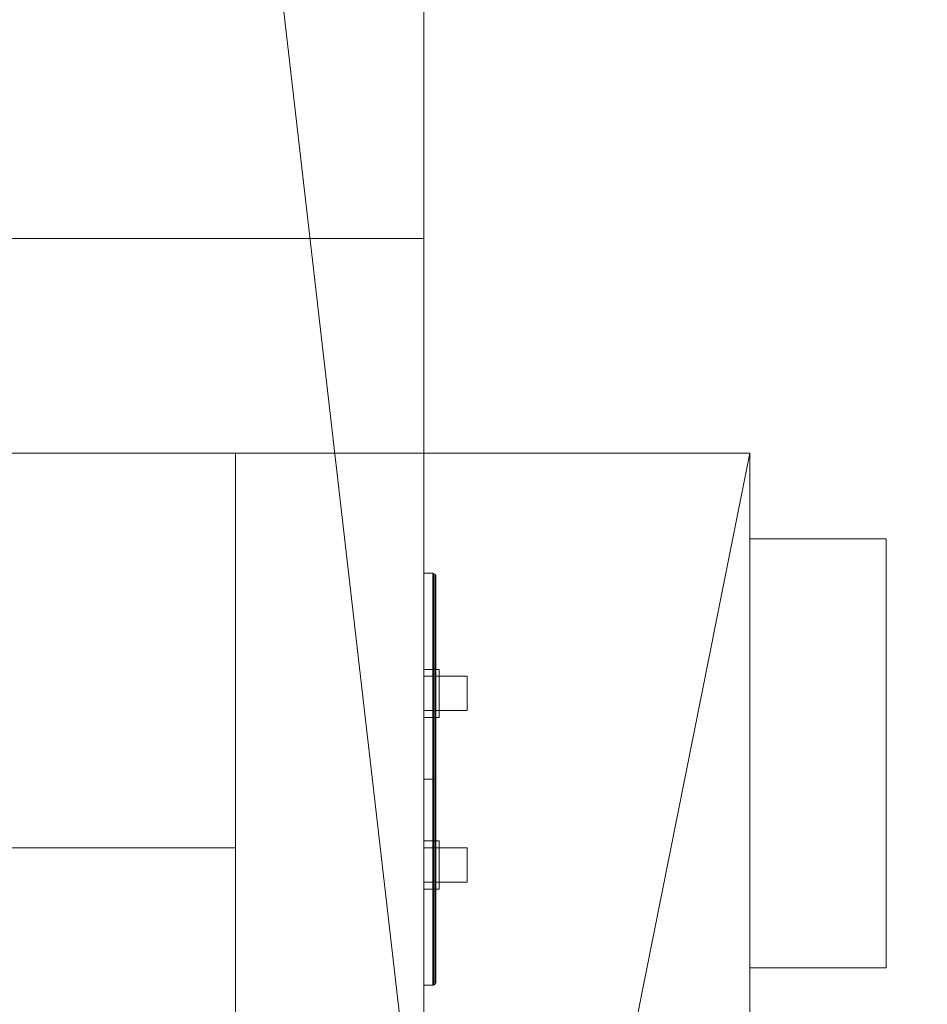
# Model space of a CAD drawing. Header units: metres. Extents: x -6.7 to 13.4, y 0 to 15.3.
# Tile 485 of 656: x -1.834 to -1.57, y 9.664 to 9.951. Entities that reach past the tile are written whole.
import ezdxf

# ---------------------------------------------------------------- set-up
doc = ezdxf.new("R2010")
doc.units = ezdxf.units.M
doc.header["$MEASUREMENT"] = 0
for name, color, linetype in [('NewTwindo - Fixtures', 7, 'Continuous'), ('NewTwindo - Slabs', 7, 'Continuous'), ('NewTwindo - Walls', 7, 'Continuous'), ('Twindo - Electrical', 7, 'Continuous'), ('Twindo - Slabs', 7, 'Continuous')]:
    doc.layers.add(name, color=color, linetype=linetype)

# ---------------------------------------------------------------- blocks, each defined once
blk = doc.blocks.new('Wall_F033B108-A797-4ADF-9365-E347DA2ABE16', base_point=(-1.62143, 9.82509))
at = {"layer": 'NewTwindo - Walls', "lineweight": 0}
mesh = blk.add_polyface(dxfattribs=at)
corners = [(-1.77143, 9.82509), (-1.77143, 9.82509, 2.41), (-1.62143, 9.82509, 2.41), (-1.62143, 9.82509), (-1.77143, 9.33009), (-1.77143, 9.33009, 2.41), (-1.62143, 9.33009, 2.41), (-1.62143, 9.33009)]
mesh.append_faces([[corners[k] for k in face] for face in [(0, 1, 2, 3), (4, 5, 1, 0), (5, 6, 2, 1), (3, 2, 6, 7), (3, 7, 4, 0), (7, 6, 5, 4)]], dxfattribs={"color": 9})
blk = doc.blocks.new('Slab_428867ED-5AFE-4E59-93B8-45DF1FFC605D', base_point=(-3.25143, 9.71009))
at = {"layer": 'NewTwindo - Fixtures', "lineweight": 0}
mesh = blk.add_polyface(dxfattribs=at)
corners = [(-3.25143, 9.71009, 2.565), (-3.25143, 9.71009, 2.41), (-3.25143, 9.07009, 2.41), (-3.25143, 9.07009, 2.565), (-3.07143, 9.71009, 2.565), (-3.07143, 9.71009, 2.41), (-3.07143, 9.82509, 2.41), (-1.62143, 9.82509, 2.41), (-1.62143, 9.07509, 2.41), (-1.77143, 9.07509, 2.41), (-1.77143, 9.07509, 2.565), (-1.62143, 9.07509, 2.565), (-1.62143, 9.82509, 2.565), (-3.07143, 9.82509, 2.565)]
mesh.append_faces([[corners[k] for k in face] for face in [(0, 1, 2, 3), (4, 5, 1, 0), (3, 2, 9, 10), (13, 6, 5, 4), (12, 7, 6, 13), (11, 8, 7, 12), (10, 9, 8, 11)]], dxfattribs={"color": 9})
mesh.append_faces([[corners[k] for k in face] for face in [(12, 10, 11)]], dxfattribs={"vtx0": -1, "color": 9})
mesh.append_faces([[corners[k] for k in face] for face in [(7, 9, 6)]], dxfattribs={"vtx0": -1, "vtx1": -1, "color": 9})
mesh.append_faces([[corners[k] for k in face] for face in [(9, 5, 6), (4, 3, 10)]], dxfattribs={"vtx0": -1, "vtx2": -1, "color": 9})
mesh.append_faces([[corners[k] for k in face] for face in [(8, 9, 7)]], dxfattribs={"vtx1": -1, "color": 9})
mesh.append_faces([[corners[k] for k in face] for face in [(9, 2, 5), (13, 4, 10), (12, 13, 10)]], dxfattribs={"vtx1": -1, "vtx2": -1, "color": 9})
mesh.append_faces([[corners[k] for k in face] for face in [(2, 1, 5), (4, 0, 3)]], dxfattribs={"vtx2": -1, "color": 9})
blk = doc.blocks.new('Wall_525FD44A-7184-43C6-8421-2C8A4F8AFE34', base_point=(-3.07143, 9.82509))
at = {"layer": 'NewTwindo - Walls', "lineweight": 0}
mesh = blk.add_polyface(dxfattribs=at)
corners = [(-2.93143, 9.82509), (-2.93143, 9.82509, 2.41), (-1.77143, 9.82509, 2.41), (-1.77143, 9.82509), (-2.93143, 9.71009), (-2.93143, 9.71009, 2.41), (-1.77143, 9.71009, 2.41), (-1.77143, 9.71009)]
mesh.append_faces([[corners[k] for k in face] for face in [(0, 1, 2, 3), (4, 5, 1, 0), (5, 6, 2, 1), (3, 2, 6, 7), (0, 3, 7, 4), (7, 6, 5, 4)]], dxfattribs={"color": 9})
blk = doc.blocks.new('Slab_802DA21A-2803-41A3-8E48-64010855DF42', base_point=(-2.27598, 14.71509))
at = {"layer": 'NewTwindo - Slabs', "lineweight": 0}
mesh = blk.add_polyface(dxfattribs=at)
corners = [(-6.33643, 14.71509), (-2.27598, 14.71509), (-2.27598, 14.71509, -0.15), (-6.33643, 14.71509, -0.15), (2.57858, 14.05509), (-2.27598, 14.05509), (-6.33643, 9.82509), (-4.87643, 9.82509), (-4.87643, 3.40508), (-3.35143, 3.40507), (-3.35143, 2.76553), (0.24855, 2.76553), (0.24855, 0.35009), (4.10355, 0.35009), (4.10355, 0.16009), (6.21356, 0.16009), (6.21356, 0.35009), (10.5586, 0.35009), (10.5586, 8.19009), (5.65357, 8.19009), (5.65357, 9.07509), (-0.10121, 9.07509), (-0.10146, 10.48511), (2.57858, 10.48509), (-2.27598, 14.05509, -0.15), (-6.33643, 9.82509, -0.15), (2.57858, 14.05509, -0.15), (2.57858, 10.48509, -0.15), (-0.10146, 10.48511, -0.15), (-0.10121, 9.07509, -0.15), (5.65357, 9.07509, -0.15), (5.65357, 8.19009, -0.15), (10.5586, 8.19009, -0.15), (10.5586, 0.35009, -0.15), (6.21356, 0.35009, -0.15), (6.21356, 0.16009, -0.15), (4.10355, 0.16009, -0.15), (4.10355, 0.35009, -0.15), (0.24855, 0.35009, -0.15), (0.24855, 2.76553, -0.15), (-3.35143, 2.76553, -0.15), (-3.35143, 3.40507, -0.15), (-4.87643, 3.40508, -0.15), (-4.87643, 9.82509, -0.15)]
mesh.append_faces([[corners[k] for k in face] for face in [(0, 1, 2, 3), (1, 5, 24, 2), (6, 0, 3, 25), (5, 4, 26, 24), (7, 6, 25, 43), (8, 7, 43, 42), (9, 8, 42, 41), (10, 9, 41, 40), (11, 10, 40, 39), (12, 11, 39, 38), (13, 12, 38, 37), (14, 13, 37, 36), (15, 14, 36, 35), (16, 15, 35, 34), (17, 16, 34, 33), (18, 17, 33, 32), (19, 18, 32, 31), (20, 19, 31, 30), (21, 20, 30, 29), (22, 21, 29, 28), (23, 22, 28, 27), (4, 23, 27, 26)]], dxfattribs={"color": 9})
mesh.append_faces([[corners[k] for k in face] for face in [(4, 22, 23), (18, 16, 17)]], dxfattribs={"vtx0": -1, "color": 9})
mesh.append_faces([[corners[k] for k in face] for face in [(26, 28, 24), (32, 34, 31)]], dxfattribs={"vtx0": -1, "vtx1": -1, "color": 9})
mesh.append_faces([[corners[k] for k in face] for face in [(1, 7, 9), (22, 5, 10), (21, 11, 13), (41, 43, 2), (40, 24, 28), (37, 39, 29)]], dxfattribs={"vtx0": -1, "vtx1": -1, "vtx2": -1, "color": 9})
mesh.append_faces([[corners[k] for k in face] for face in [(5, 9, 10), (21, 10, 11), (19, 13, 14), (19, 14, 15), (19, 15, 16), (43, 3, 2), (41, 2, 24), (40, 28, 29), (37, 29, 30), (37, 30, 31)]], dxfattribs={"vtx0": -1, "vtx2": -1, "color": 9})
mesh.append_faces([[corners[k] for k in face] for face in [(27, 28, 26), (33, 34, 32)]], dxfattribs={"vtx1": -1, "color": 9})
mesh.append_faces([[corners[k] for k in face] for face in [(1, 0, 7), (5, 1, 9), (21, 22, 10), (4, 5, 22), (20, 21, 13), (19, 20, 13), (18, 19, 16), (40, 41, 24), (39, 40, 29), (36, 37, 31), (35, 36, 31), (34, 35, 31)]], dxfattribs={"vtx1": -1, "vtx2": -1, "color": 9})
mesh.append_faces([[corners[k] for k in face] for face in [(0, 6, 7), (7, 8, 9), (11, 12, 13), (43, 25, 3), (41, 42, 43), (37, 38, 39)]], dxfattribs={"vtx2": -1, "color": 9})
blk = doc.blocks.new('Slab_F8188546-E973-4D3F-ADE9-FBD0B5E01661', base_point=(-1.62143, 9.80012))
at = {"layer": 'Twindo - Electrical', "lineweight": 0}
mesh = blk.add_polyface(dxfattribs=at)
corners = [(-1.62143, 9.80012, 1.365), (-1.62143, 9.80012, 1.285), (-1.62143, 9.6751, 1.285), (-1.62143, 9.6751, 1.365), (-1.5817, 9.80012, 1.365), (-1.5817, 9.80012, 1.285), (-1.5817, 9.6751, 1.285), (-1.5817, 9.6751, 1.365)]
mesh.append_faces([[corners[k] for k in face] for face in [(0, 1, 2, 3), (4, 5, 1, 0), (2, 1, 5, 6), (3, 2, 6, 7), (4, 0, 3, 7), (7, 6, 5, 4)]], dxfattribs={"color": 9})
blk = doc.blocks.new('Wall_4EB1EA4C-44CA-49DF-ACD3-7530DD68E552', base_point=(-1.92148, 10.89707))
at = {"layer": 'NewTwindo - Walls', "lineweight": 0}
mesh = blk.add_polyface(dxfattribs=at)
corners = [(-1.71648, 9.88759, 3.25), (-1.71648, 9.88759, 5.95), (-1.71648, 10.88759, 5.95), (-1.71648, 10.88759, 3.25), (-1.71648, 10.89707, 3.25), (-1.71648, 10.89707, 6.25), (-1.71648, 9.60009, 6.25), (-1.71648, 9.60009, 5.94), (-1.71648, 9.01509, 5.94), (-1.71648, 9.01509, 3.25), (-1.92148, 9.88759, 3.25), (-1.92148, 9.88759, 5.95), (-1.92148, 10.88759, 5.95), (-1.92148, 10.88759, 3.25), (-1.92148, 10.89707, 3.25), (-1.92148, 10.89707, 6.25), (-1.92148, 9.59948, 6.25), (-1.92148, 9.59948, 5.94), (-1.92148, 9.01509, 5.94), (-1.92148, 9.01509, 3.25)]
mesh.append_faces([[corners[k] for k in face] for face in [(1, 0, 10, 11), (2, 1, 11, 12), (3, 2, 12, 13), (3, 13, 14, 4), (15, 5, 4, 14), (6, 5, 15, 16), (6, 16, 17, 7), (8, 7, 17, 18), (8, 18, 19, 9), (10, 0, 9, 19)]], dxfattribs={"color": 9})
mesh.append_faces([[corners[k] for k in face] for face in [(4, 2, 3), (9, 7, 8)]], dxfattribs={"vtx0": -1, "color": 9})
mesh.append_faces([[corners[k] for k in face] for face in [(0, 7, 9), (19, 17, 10), (10, 17, 11), (14, 12, 15)]], dxfattribs={"vtx0": -1, "vtx1": -1, "color": 9})
mesh.append_faces([[corners[k] for k in face] for face in [(1, 5, 6), (1, 6, 7), (12, 16, 15)]], dxfattribs={"vtx0": -1, "vtx2": -1, "color": 9})
mesh.append_faces([[corners[k] for k in face] for face in [(13, 12, 14)]], dxfattribs={"vtx1": -1, "color": 9})
mesh.append_faces([[corners[k] for k in face] for face in [(1, 2, 5), (4, 5, 2), (0, 1, 7), (12, 11, 16), (17, 16, 11)]], dxfattribs={"vtx1": -1, "vtx2": -1, "color": 9})
mesh.append_faces([[corners[k] for k in face] for face in [(19, 18, 17)]], dxfattribs={"vtx2": -1, "color": 9})
blk = doc.blocks.new('Slab_4FB5D051-D00D-47BE-8E84-A6D94544EB54', base_point=(-6.49643, 15.11509))
at = {"layer": 'NewTwindo - Slabs', "lineweight": 0}
mesh = blk.add_polyface(dxfattribs=at)
corners = [(-6.49643, 9.62509, 2.565), (-6.49643, 9.62509, 3.25), (-6.49643, 15.11509, 3.25), (-6.49643, 15.11509, 2.565), (-5.03143, 9.62509, 2.565), (-5.03143, 9.62509, 3.25), (2.42854, 14.48009, 3.25), (-1.92148, 14.48009, 3.25), (-1.92148, 15.11509, 3.25), (-5.03143, 3.41007, 3.25), (-3.45142, 3.41007, 3.25), (-3.45142, 2.81016, 3.25), (-0.00145, 2.81016, 3.25), (-0.00145, 2.81007, 3.25), (0.16355, 2.81007, 3.25), (0.16355, 0.16509, 3.25), (13.28858, 0.16509, 3.25), (13.28858, 3.36009, 3.25), (10.7136, 3.36009, 3.25), (10.7136, 8.46009, 3.25), (6.07357, 8.46009, 3.25), (6.07357, 9.94509, 3.25), (6.07358, 9.94509, 3.25), (6.07357, 11.6101, 3.25), (6.02357, 11.6101, 3.25), (6.02357, 14.43009, 3.25), (2.42854, 14.43009, 3.25), (4.10355, 0.38009, 3.25), (4.10355, 3.24013, 3.25), (6.21356, 3.24013, 3.25), (6.21356, 0.3801, 3.25), (-1.92148, 15.11509, 2.565), (-5.03143, 3.41007, 2.565), (-1.92148, 14.48009, 2.565), (2.42854, 14.48009, 2.565), (2.42854, 14.43009, 2.565), (6.02357, 14.43009, 2.565), (6.02357, 11.6101, 2.565), (6.07357, 11.6101, 2.565), (6.07358, 9.94509, 2.565), (6.07357, 9.94509, 2.565), (6.07357, 8.46009, 2.565), (10.7136, 8.46009, 2.565), (10.7136, 3.36009, 2.565), (13.28858, 3.36009, 2.565), (13.28858, 0.16509, 2.565), (0.16355, 0.16509, 2.565), (0.16355, 2.81007, 2.565), (-0.00145, 2.81007, 2.565), (-0.00145, 2.81016, 2.565), (-3.45142, 2.81016, 2.565), (-3.45142, 3.41007, 2.565), (6.21356, 3.24013, 2.565), (4.10355, 3.24013, 2.565), (4.10355, 0.38009, 2.565), (6.21356, 0.3801, 2.565), (4.10355, 3.24013, 2.945), (5.09855, 3.24013, 2.945), (5.09855, 3.71514, 2.565), (4.10355, 3.71514, 2.565), (4.10355, 3.24326, 2.9489), (5.09855, 3.24326, 2.9489), (5.09855, 3.71826, 2.5689), (4.10355, 3.71826, 2.5689)]
mesh.append_faces([[corners[k] for k in face] for face in [(0, 1, 2, 3), (4, 5, 1, 0), (3, 2, 8, 31), (32, 9, 5, 4), (33, 7, 6, 34), (31, 8, 7, 33), (51, 10, 9, 32), (50, 11, 10, 51), (49, 12, 11, 50), (48, 13, 12, 49), (47, 14, 13, 48), (46, 15, 14, 47), (45, 16, 15, 46), (44, 17, 16, 45), (43, 18, 17, 44), (42, 19, 18, 43), (41, 20, 19, 42), (40, 21, 20, 41), (39, 22, 21, 40), (38, 23, 22, 39), (37, 24, 23, 38), (36, 25, 24, 37), (35, 26, 25, 36), (34, 6, 26, 35), (53, 28, 27, 54), (52, 29, 28, 53), (55, 30, 29, 52), (54, 27, 30, 55), (56, 57, 58, 59), (60, 61, 57, 56), (61, 62, 58, 57), (59, 58, 62, 63), (60, 56, 59, 63), (63, 62, 61, 60)]], dxfattribs={"color": 9})
mesh.append_faces([[corners[k] for k in face] for face in [(45, 43, 44)]], dxfattribs={"vtx0": -1, "color": 9})
mesh.append_faces([[corners[k] for k in face] for face in [(16, 30, 15)]], dxfattribs={"vtx0": -1, "vtx1": -1, "color": 9})
mesh.append_faces([[corners[k] for k in face] for face in [(8, 5, 10), (7, 11, 14), (27, 26, 15), (20, 24, 28), (16, 18, 30), (51, 4, 31), (47, 50, 33), (46, 35, 54), (53, 37, 41), (45, 55, 43)]], dxfattribs={"vtx0": -1, "vtx1": -1, "vtx2": -1, "color": 9})
mesh.append_faces([[corners[k] for k in face] for face in [(7, 10, 11), (26, 14, 15), (20, 23, 24), (20, 28, 29), (18, 29, 30), (4, 3, 31), (51, 31, 33), (47, 33, 34), (47, 34, 35), (53, 35, 36), (53, 36, 37), (46, 54, 55), (52, 41, 42), (55, 42, 43)]], dxfattribs={"vtx0": -1, "vtx2": -1, "color": 9})
mesh.append_faces([[corners[k] for k in face] for face in [(17, 18, 16)]], dxfattribs={"vtx1": -1, "color": 9})
mesh.append_faces([[corners[k] for k in face] for face in [(8, 2, 5), (7, 8, 10), (6, 7, 14), (26, 6, 14), (27, 28, 26), (25, 26, 28), (24, 25, 28), (30, 27, 15), (19, 20, 29), (18, 19, 29), (50, 51, 33), (46, 47, 35), (53, 54, 35), (37, 38, 41), (52, 53, 41), (55, 52, 42), (45, 46, 55)]], dxfattribs={"vtx1": -1, "vtx2": -1, "color": 9})
mesh.append_faces([[corners[k] for k in face] for face in [(2, 1, 5), (5, 9, 10), (4, 0, 3), (51, 32, 4)]], dxfattribs={"vtx2": -1, "color": 9})
blk = doc.blocks.new('Slab_18EA7D09-15A0-42BB-81BD-1D3833B6B2C7', base_point=(-1.92148, 9.59877))
at = {"layer": 'NewTwindo - Slabs', "lineweight": 0}
mesh = blk.add_polyface(dxfattribs=at)
corners = [(-1.92148, 9.59877, 6.45), (-1.92148, 9.59877, 6.25), (-1.71648, 9.60009, 6.25), (-1.71648, 9.60009, 6.45), (-1.92148, 11.37509, 6.45), (-1.92148, 11.37509, 6.25), (-0.39113, 11.37509, 6.25), (-0.39148, 9.60009, 6.25), (-0.39148, 9.60009, 6.45), (-0.39113, 11.37509, 6.45)]
mesh.append_faces([[corners[k] for k in face] for face in [(0, 1, 2, 3), (4, 5, 1, 0), (3, 2, 7, 8), (9, 6, 5, 4), (8, 7, 6, 9)]], dxfattribs={"color": 9})
mesh.append_faces([[corners[k] for k in face] for face in [(4, 3, 8)]], dxfattribs={"vtx0": -1, "vtx2": -1, "color": 9})
mesh.append_faces([[corners[k] for k in face] for face in [(6, 7, 5), (9, 4, 8)]], dxfattribs={"vtx1": -1, "color": 9})
mesh.append_faces([[corners[k] for k in face] for face in [(7, 2, 5)]], dxfattribs={"vtx1": -1, "vtx2": -1, "color": 9})
mesh.append_faces([[corners[k] for k in face] for face in [(2, 1, 5), (4, 0, 3)]], dxfattribs={"vtx2": -1, "color": 9})
blk = doc.blocks.new('Slab_4F556EF8-AACE-4447-88DB-0E4196C575B6', base_point=(-1.92148, 15.11509))
at = {"layer": 'Twindo - Slabs', "lineweight": 0}
mesh = blk.add_polyface(dxfattribs=at)
corners = [(-1.92148, 15.11509, 6.5), (-1.92148, 15.11509, 6.45), (-6.49643, 15.11509, 6.45), (-6.49643, 15.11509, 6.5), (-1.92148, 14.48009, 6.5), (-1.92148, 14.48009, 6.45), (2.42854, 14.48009, 6.45), (2.42854, 14.43009, 6.45), (6.02358, 14.43009, 6.45), (6.02357, 11.6101, 6.45), (6.07357, 11.6101, 6.45), (6.07356, 6.84513, 6.45), (6.18856, 6.84513, 6.45), (6.18856, 6.74289, 6.45), (6.30356, 6.74289, 6.45), (6.30356, 5.43009, 6.45), (6.2636, 5.43009, 6.45), (6.2636, 4.90014, 6.45), (10.7136, 4.90014, 6.45), (10.7136, 3.36009, 6.45), (13.28858, 3.36009, 6.45), (13.28858, 0.16509, 6.45), (0.16355, 0.16509, 6.45), (0.16355, 2.81007, 6.45), (-3.45143, 2.81007, 6.45), (-3.45143, 3.41007, 6.45), (-5.03143, 3.41007, 6.45), (-5.03143, 9.62509, 6.45), (-6.49643, 9.62509, 6.45), (-2.86143, 14.17509, 6.45), (-5.55143, 14.17509, 6.45), (-5.55143, 10.56509, 6.45), (-2.86143, 10.56509, 6.45), (5.10855, 9.73009, 6.45), (4.31855, 9.73009, 6.45), (4.31855, 5.22013, 6.45), (5.10855, 5.22109, 6.45), (9.6136, 4.43509, 6.45), (6.64356, 4.43509, 6.45), (6.64356, 2.75509, 6.45), (8.68819, 2.75509, 6.45), (9.6136, 3.68051, 6.45), (-6.49643, 9.62509, 6.5), (-5.03143, 9.62509, 6.5), (-5.03143, 3.41007, 6.5), (-3.45143, 3.41007, 6.5), (-3.45143, 2.81007, 6.5), (0.16355, 2.81007, 6.5), (0.16355, 0.16509, 6.5), (13.28858, 0.16509, 6.5), (13.28858, 3.36009, 6.5), (10.7136, 3.36009, 6.5), (10.7136, 4.90014, 6.5), (6.2636, 4.90014, 6.5), (6.2636, 5.43009, 6.5), (6.30356, 5.43009, 6.5), (6.30356, 6.74289, 6.5), (6.18856, 6.74289, 6.5), (6.18856, 6.84513, 6.5), (6.07356, 6.84513, 6.5), (6.07357, 11.6101, 6.5), (6.02357, 11.6101, 6.5), (6.02358, 14.43009, 6.5), (2.42854, 14.43009, 6.5), (2.42854, 14.48009, 6.5), (-5.55143, 10.56509, 6.5), (-5.55143, 14.17509, 6.5), (-2.86143, 14.17509, 6.5), (-2.86143, 10.56509, 6.5), (4.31855, 5.22013, 6.5), (4.31855, 9.73009, 6.5), (5.10855, 9.73009, 6.5), (5.10855, 5.22109, 6.5), (6.64356, 2.75509, 6.5), (6.64356, 4.43509, 6.5), (9.6136, 4.43509, 6.5), (9.6136, 3.68051, 6.5), (8.68819, 2.75509, 6.5)]
mesh.append_faces([[corners[k] for k in face] for face in [(0, 1, 2, 3), (4, 5, 1, 0), (3, 2, 28, 42), (64, 6, 5, 4), (63, 7, 6, 64), (62, 8, 7, 63), (61, 9, 8, 62), (60, 10, 9, 61), (59, 11, 10, 60), (58, 12, 11, 59), (57, 13, 12, 58), (56, 14, 13, 57), (55, 15, 14, 56), (54, 16, 15, 55), (53, 17, 16, 54), (52, 18, 17, 53), (51, 19, 18, 52), (50, 20, 19, 51), (49, 21, 20, 50), (48, 22, 21, 49), (47, 23, 22, 48), (46, 24, 23, 47), (45, 25, 24, 46), (44, 26, 25, 45), (43, 27, 26, 44), (42, 28, 27, 43), (66, 30, 29, 67), (65, 31, 30, 66), (68, 32, 31, 65), (67, 29, 32, 68), (70, 34, 33, 71), (69, 35, 34, 70), (72, 36, 35, 69), (71, 33, 36, 72), (74, 38, 37, 75), (73, 39, 38, 74), (77, 40, 39, 73), (76, 41, 40, 77), (75, 37, 41, 76)]], dxfattribs={"color": 9})
mesh.append_faces([[corners[k] for k in face] for face in [(21, 19, 20), (56, 54, 55)]], dxfattribs={"vtx0": -1, "color": 9})
mesh.append_faces([[corners[k] for k in face] for face in [(14, 16, 13), (49, 51, 48)]], dxfattribs={"vtx0": -1, "vtx1": -1, "color": 9})
mesh.append_faces([[corners[k] for k in face] for face in [(25, 27, 32), (24, 32, 5), (22, 7, 35), (36, 9, 11), (36, 11, 13), (36, 13, 17), (22, 36, 17), (22, 17, 39), (22, 40, 19), (68, 43, 45), (4, 68, 46), (69, 63, 48), (59, 61, 72), (57, 59, 72), (53, 57, 72), (53, 72, 48), (73, 53, 48), (51, 77, 48)]], dxfattribs={"vtx0": -1, "vtx1": -1, "vtx2": -1, "color": 9})
mesh.append_faces([[corners[k] for k in face] for face in [(30, 28, 2), (27, 31, 32), (29, 2, 1), (32, 1, 5), (23, 5, 6), (23, 6, 7), (22, 35, 36), (33, 7, 8), (36, 8, 9), (22, 39, 40), (37, 17, 18), (41, 18, 19), (65, 3, 42), (65, 42, 43), (3, 66, 67), (68, 45, 46), (4, 67, 68), (4, 46, 47), (63, 47, 48), (63, 70, 71), (61, 71, 72), (53, 74, 75), (51, 75, 76), (51, 76, 77)]], dxfattribs={"vtx0": -1, "vtx2": -1, "color": 9})
mesh.append_faces([[corners[k] for k in face] for face in [(15, 16, 14), (50, 51, 49)]], dxfattribs={"vtx1": -1, "color": 9})
mesh.append_faces([[corners[k] for k in face] for face in [(30, 31, 28), (27, 28, 31), (24, 25, 32), (29, 30, 2), (32, 29, 1), (23, 24, 5), (22, 23, 7), (34, 35, 7), (33, 34, 7), (36, 33, 8), (16, 17, 13), (38, 39, 17), (37, 38, 17), (41, 37, 18), (40, 41, 19), (21, 22, 19), (65, 66, 3), (68, 65, 43), (0, 3, 67), (4, 0, 67), (64, 4, 47), (63, 64, 47), (69, 70, 63), (72, 69, 48), (62, 63, 71), (61, 62, 71), (53, 54, 57), (56, 57, 54), (73, 74, 53), (77, 73, 48), (52, 53, 75), (51, 52, 75)]], dxfattribs={"vtx1": -1, "vtx2": -1, "color": 9})
mesh.append_faces([[corners[k] for k in face] for face in [(25, 26, 27), (9, 10, 11), (11, 12, 13), (43, 44, 45), (59, 60, 61), (57, 58, 59)]], dxfattribs={"vtx2": -1, "color": 9})
blk = doc.blocks.new('Object_72FCF815-B5DE-4271-AD9C-BC68CE292580')
at = {"layer": 'Twindo - Electrical', "lineweight": 0}
mesh = blk.add_polyface(dxfattribs=at)
corners = [(-1.71648, 9.73009, 4.29), (-1.71648, 9.73009, 4.41), (-1.71648, 9.79009, 4.41), (-1.71648, 9.79009, 4.29), (-1.71648, 9.76209, 4.333), (-1.71648, 9.76209, 4.367), (-1.71648, 9.74809, 4.367), (-1.71648, 9.74809, 4.333), (-1.71385, 9.73009, 4.41), (-1.71385, 9.73009, 4.29), (-1.71363, 9.73009, 4.29003), (-1.71323, 9.73009, 4.29026), (-1.71301, 9.73009, 4.29065), (-1.71298, 9.73009, 4.29088), (-1.71298, 9.73009, 4.40912), (-1.71301, 9.73009, 4.40935), (-1.71323, 9.73009, 4.40974), (-1.71363, 9.73009, 4.40997), (-1.71385, 9.79009, 4.41), (-1.71385, 9.79009, 4.29), (-1.71298, 9.76209, 4.333), (-1.71298, 9.76209, 4.367), (-1.71298, 9.74809, 4.367), (-1.71298, 9.74809, 4.333), (-1.71363, 9.79006, 4.29003), (-1.71323, 9.78983, 4.29026), (-1.71301, 9.78944, 4.29065), (-1.71298, 9.78921, 4.29088), (-1.71298, 9.78921, 4.40912), (-1.71301, 9.78944, 4.40935), (-1.71323, 9.78983, 4.40974), (-1.71363, 9.79006, 4.40997)]
mesh.append_faces([[corners[k] for k in face] for face in [(1, 8, 18, 2), (18, 19, 3, 2), (9, 0, 3, 19), (4, 20, 21, 5), (5, 21, 22, 6), (6, 22, 23, 7), (7, 23, 20, 4), (10, 9, 19, 24), (11, 10, 24, 25), (12, 11, 25, 26), (13, 12, 26, 27), (15, 14, 28, 29), (16, 15, 29, 30), (17, 16, 30, 31), (8, 17, 31, 18), (31, 24, 19, 18), (30, 25, 24, 31), (29, 26, 25, 30), (28, 27, 26, 29)]], dxfattribs={"color": 255})
mesh.append_faces([[corners[k] for k in face] for face in [(8, 15, 16, 17)]], dxfattribs={"vtx0": -1, "color": 255})
mesh.append_faces([[corners[k] for k in face] for face in [(0, 7, 3), (3, 4, 2), (27, 20, 13), (13, 23, 14)]], dxfattribs={"vtx0": -1, "vtx1": -1, "color": 255})
mesh.append_faces([[corners[k] for k in face] for face in [(5, 1, 2), (1, 6, 7), (3, 7, 4), (22, 28, 14), (28, 21, 20), (13, 20, 23)]], dxfattribs={"vtx0": -1, "vtx2": -1, "color": 255})
mesh.append_faces([[corners[k] for k in face] for face in [(8, 9, 10, 11), (8, 11, 12, 13), (8, 13, 14, 15)]], dxfattribs={"vtx0": -1, "vtx3": -1, "color": 255})
mesh.append_faces([[corners[k] for k in face] for face in [(5, 6, 1), (4, 5, 2), (0, 1, 7), (22, 21, 28), (23, 22, 14), (27, 28, 20)]], dxfattribs={"vtx1": -1, "vtx2": -1, "color": 255})
mesh.append_faces([[corners[k] for k in face] for face in [(8, 1, 0, 9)]], dxfattribs={"vtx3": -1, "color": 255})
mesh = blk.add_polyface(dxfattribs=at)
corners = [(-1.71648, 9.75009, 4.335), (-1.71648, 9.75009, 4.365), (-1.71648, 9.76009, 4.365), (-1.71648, 9.76009, 4.335), (-1.71385, 9.75009, 4.365), (-1.71385, 9.76009, 4.365), (-1.71385, 9.75009, 4.362), (-1.71385, 9.76009, 4.362), (-1.70385, 9.75009, 4.362), (-1.70385, 9.76009, 4.362), (-1.70385, 9.75009, 4.354), (-1.70385, 9.76009, 4.354), (-1.71385, 9.75009, 4.354), (-1.71385, 9.76009, 4.354), (-1.71385, 9.75009, 4.335), (-1.71385, 9.76009, 4.335), (-1.71648, 9.74809, 4.333), (-1.71648, 9.76209, 4.333), (-1.71198, 9.76209, 4.333), (-1.71198, 9.74809, 4.333), (-1.71648, 9.76209, 4.367), (-1.71198, 9.76209, 4.367), (-1.71648, 9.74809, 4.367), (-1.71198, 9.74809, 4.367), (-1.71648, 9.75009, 4.335), (-1.71648, 9.75009, 4.365), (-1.71198, 9.75009, 4.365), (-1.71198, 9.75009, 4.335), (-1.71648, 9.76009, 4.365), (-1.71198, 9.76009, 4.365), (-1.71648, 9.76009, 4.335), (-1.71198, 9.76009, 4.335)]
mesh.append_faces([[corners[k] for k in face] for face in [(0, 1, 2, 3), (1, 4, 5, 2), (4, 6, 7, 5), (6, 8, 9, 7), (8, 10, 11, 9), (10, 12, 13, 11), (12, 14, 15, 13), (14, 0, 3, 15), (16, 17, 18, 19), (17, 20, 21, 18), (20, 22, 23, 21), (22, 16, 19, 23), (24, 25, 26, 27), (25, 28, 29, 26), (28, 30, 31, 29), (30, 24, 27, 31)]], dxfattribs={"color": 255})
mesh.append_faces([[corners[k] for k in face] for face in [(3, 13, 15)]], dxfattribs={"vtx0": -1, "color": 255})
mesh.append_faces([[corners[k] for k in face] for face in [(0, 12, 1), (16, 24, 17), (17, 30, 20), (18, 31, 19), (19, 27, 23)]], dxfattribs={"vtx0": -1, "vtx1": -1, "color": 255})
mesh.append_faces([[corners[k] for k in face] for face in [(12, 6, 1), (2, 7, 13)]], dxfattribs={"vtx0": -1, "vtx1": -1, "vtx2": -1, "color": 255})
mesh.append_faces([[corners[k] for k in face] for face in [(7, 11, 13), (28, 22, 20), (22, 25, 24), (17, 24, 30), (26, 21, 23), (21, 29, 31), (19, 31, 27)]], dxfattribs={"vtx0": -1, "vtx2": -1, "color": 255})
mesh.append_faces([[corners[k] for k in face] for face in [(14, 12, 0)]], dxfattribs={"vtx1": -1, "color": 255})
mesh.append_faces([[corners[k] for k in face] for face in [(12, 10, 6), (3, 2, 13), (28, 25, 22), (30, 28, 20), (16, 22, 24), (26, 29, 21), (27, 26, 23), (18, 21, 31)]], dxfattribs={"vtx1": -1, "vtx2": -1, "color": 255})
mesh.append_faces([[corners[k] for k in face] for face in [(6, 4, 1), (10, 8, 6), (2, 5, 7), (7, 9, 11)]], dxfattribs={"vtx2": -1, "color": 255})
mesh = blk.add_polyface(dxfattribs=at)
corners = [(-1.71385, 9.73009, 4.41), (-1.71648, 9.73009, 4.41), (-1.71648, 9.67009, 4.41), (-1.71385, 9.67009, 4.41), (-1.71648, 9.73009, 4.29), (-1.71363, 9.73009, 4.40997), (-1.71323, 9.73009, 4.40974), (-1.71301, 9.73009, 4.40935), (-1.71298, 9.73009, 4.40912), (-1.71298, 9.73009, 4.29088), (-1.71301, 9.73009, 4.29065), (-1.71323, 9.73009, 4.29026), (-1.71363, 9.73009, 4.29003), (-1.71385, 9.73009, 4.29), (-1.71648, 9.67009, 4.29), (-1.71648, 9.71209, 4.333), (-1.71648, 9.71209, 4.367), (-1.71648, 9.69809, 4.367), (-1.71648, 9.69809, 4.333), (-1.71385, 9.67009, 4.29), (-1.71363, 9.67012, 4.40997), (-1.71323, 9.67034, 4.40974), (-1.71301, 9.67074, 4.40935), (-1.71298, 9.67096, 4.40912), (-1.71298, 9.67096, 4.29088), (-1.71298, 9.69809, 4.367), (-1.71298, 9.71209, 4.367), (-1.71298, 9.71209, 4.333), (-1.71298, 9.69809, 4.333), (-1.71301, 9.67074, 4.29065), (-1.71323, 9.67034, 4.29026), (-1.71363, 9.67012, 4.29003)]
mesh.append_faces([[corners[k] for k in face] for face in [(0, 1, 2, 3), (19, 3, 2, 14), (5, 0, 3, 20), (6, 5, 20, 21), (7, 6, 21, 22), (8, 7, 22, 23), (10, 9, 24, 29), (11, 10, 29, 30), (12, 11, 30, 31), (13, 12, 31, 19), (4, 13, 19, 14), (15, 27, 26, 16), (16, 26, 25, 17), (17, 25, 28, 18), (18, 28, 27, 15), (31, 20, 3, 19), (30, 21, 20, 31), (29, 22, 21, 30), (24, 23, 22, 29)]], dxfattribs={"color": 255})
mesh.append_faces([[corners[k] for k in face] for face in [(4, 11, 12, 13)]], dxfattribs={"vtx0": -1, "color": 255})
mesh.append_faces([[corners[k] for k in face] for face in [(14, 18, 4), (4, 15, 1), (9, 27, 24), (24, 28, 23)]], dxfattribs={"vtx0": -1, "vtx1": -1, "color": 255})
mesh.append_faces([[corners[k] for k in face] for face in [(16, 2, 1), (2, 17, 18), (4, 18, 15), (25, 8, 23), (8, 26, 27), (24, 27, 28)]], dxfattribs={"vtx0": -1, "vtx2": -1, "color": 255})
mesh.append_faces([[corners[k] for k in face] for face in [(4, 5, 6, 7), (4, 7, 8, 9), (4, 9, 10, 11)]], dxfattribs={"vtx0": -1, "vtx3": -1, "color": 255})
mesh.append_faces([[corners[k] for k in face] for face in [(16, 17, 2), (15, 16, 1), (14, 2, 18), (25, 26, 8), (28, 25, 23), (9, 8, 27)]], dxfattribs={"vtx1": -1, "vtx2": -1, "color": 255})
mesh.append_faces([[corners[k] for k in face] for face in [(4, 1, 0, 5)]], dxfattribs={"vtx3": -1, "color": 255})
mesh = blk.add_polyface(dxfattribs=at)
corners = [(-1.71648, 9.70009, 4.335), (-1.71648, 9.70009, 4.365), (-1.71648, 9.71009, 4.365), (-1.71648, 9.71009, 4.335), (-1.71385, 9.70009, 4.365), (-1.71385, 9.71009, 4.365), (-1.71385, 9.70009, 4.362), (-1.71385, 9.71009, 4.362), (-1.70385, 9.70009, 4.362), (-1.70385, 9.71009, 4.362), (-1.70385, 9.70009, 4.354), (-1.70385, 9.71009, 4.354), (-1.71385, 9.70009, 4.354), (-1.71385, 9.71009, 4.354), (-1.71385, 9.70009, 4.335), (-1.71385, 9.71009, 4.335), (-1.71648, 9.69809, 4.333), (-1.71648, 9.71209, 4.333), (-1.71198, 9.71209, 4.333), (-1.71198, 9.69809, 4.333), (-1.71648, 9.71209, 4.367), (-1.71198, 9.71209, 4.367), (-1.71648, 9.69809, 4.367), (-1.71198, 9.69809, 4.367), (-1.71648, 9.70009, 4.335), (-1.71648, 9.70009, 4.365), (-1.71198, 9.70009, 4.365), (-1.71198, 9.70009, 4.335), (-1.71648, 9.71009, 4.365), (-1.71198, 9.71009, 4.365), (-1.71648, 9.71009, 4.335), (-1.71198, 9.71009, 4.335)]
mesh.append_faces([[corners[k] for k in face] for face in [(0, 1, 2, 3), (1, 4, 5, 2), (4, 6, 7, 5), (6, 8, 9, 7), (8, 10, 11, 9), (10, 12, 13, 11), (12, 14, 15, 13), (14, 0, 3, 15), (16, 17, 18, 19), (17, 20, 21, 18), (20, 22, 23, 21), (22, 16, 19, 23), (24, 25, 26, 27), (25, 28, 29, 26), (28, 30, 31, 29), (30, 24, 27, 31)]], dxfattribs={"color": 255})
mesh.append_faces([[corners[k] for k in face] for face in [(3, 13, 15)]], dxfattribs={"vtx0": -1, "color": 255})
mesh.append_faces([[corners[k] for k in face] for face in [(0, 12, 1), (16, 24, 17), (17, 30, 20), (18, 31, 19), (19, 27, 23)]], dxfattribs={"vtx0": -1, "vtx1": -1, "color": 255})
mesh.append_faces([[corners[k] for k in face] for face in [(12, 6, 1), (2, 7, 13)]], dxfattribs={"vtx0": -1, "vtx1": -1, "vtx2": -1, "color": 255})
mesh.append_faces([[corners[k] for k in face] for face in [(7, 11, 13), (28, 22, 20), (22, 25, 24), (17, 24, 30), (26, 21, 23), (21, 29, 31), (19, 31, 27)]], dxfattribs={"vtx0": -1, "vtx2": -1, "color": 255})
mesh.append_faces([[corners[k] for k in face] for face in [(14, 12, 0)]], dxfattribs={"vtx1": -1, "color": 255})
mesh.append_faces([[corners[k] for k in face] for face in [(12, 10, 6), (3, 2, 13), (28, 25, 22), (30, 28, 20), (16, 22, 24), (26, 29, 21), (27, 26, 23), (18, 21, 31)]], dxfattribs={"vtx1": -1, "vtx2": -1, "color": 255})
mesh.append_faces([[corners[k] for k in face] for face in [(6, 4, 1), (10, 8, 6), (2, 5, 7), (7, 9, 11)]], dxfattribs={"vtx2": -1, "color": 255})

msp = doc.modelspace()

# ---------------------------------------------------------------- block references
at = {"layer": 'NewTwindo - Fixtures', "color": 251, "linetype": 'Continuous', "lineweight": 20}
msp.add_blockref('Slab_428867ED-5AFE-4E59-93B8-45DF1FFC605D', (-3.25143, 9.71009), dxfattribs=at)
at = {"layer": 'NewTwindo - Slabs', "color": 251, "linetype": 'Continuous', "lineweight": 20}
for name, p in [('Slab_4FB5D051-D00D-47BE-8E84-A6D94544EB54', (-6.49643, 15.11509)), ('Slab_802DA21A-2803-41A3-8E48-64010855DF42', (-2.27598, 14.71509)), ('Slab_18EA7D09-15A0-42BB-81BD-1D3833B6B2C7', (-1.92148, 9.59877))]:
    msp.add_blockref(name, p, dxfattribs=at)
at = {"layer": 'NewTwindo - Walls', "color": 7, "lineweight": 13}
for name, p in [('Wall_4EB1EA4C-44CA-49DF-ACD3-7530DD68E552', (-1.92148, 10.89707)), ('Wall_525FD44A-7184-43C6-8421-2C8A4F8AFE34', (-3.07143, 9.82509)), ('Wall_F033B108-A797-4ADF-9365-E347DA2ABE16', (-1.62143, 9.82509))]:
    msp.add_blockref(name, p, dxfattribs=at)
at = {"layer": 'Twindo - Electrical', "color": 111, "linetype": 'Continuous', "lineweight": 20}
msp.add_blockref('Slab_F8188546-E973-4D3F-ADE9-FBD0B5E01661', (-1.62143, 9.80012), dxfattribs=at)
at = {"layer": 'Twindo - Electrical', "color": 15, "linetype": 'Continuous', "lineweight": 18}
msp.add_blockref('Object_72FCF815-B5DE-4271-AD9C-BC68CE292580', (0, 0), dxfattribs=at)
at = {"layer": 'Twindo - Slabs', "color": 251, "linetype": 'Continuous', "lineweight": 20}
msp.add_blockref('Slab_4F556EF8-AACE-4447-88DB-0E4196C575B6', (-1.92148, 15.11509), dxfattribs=at)

doc.saveas('drawing.dxf')
